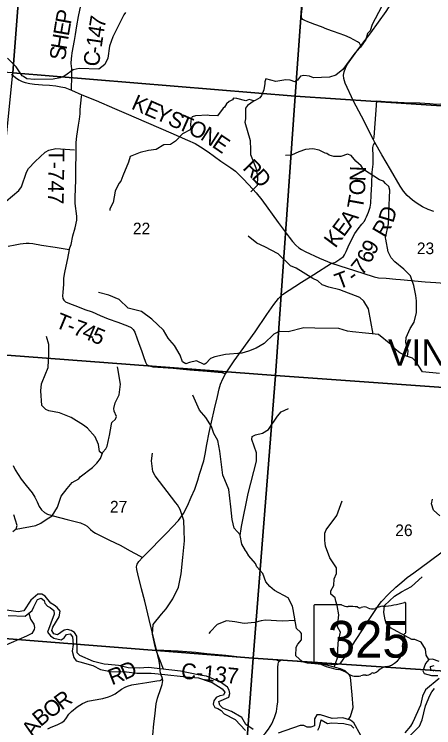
# Model space of a CAD drawing. Extents: x 1878108 to 2183446, y 146837 to 508383.
# Drawn here: x 2001746 to 2009695, y 347340 to 360858 of the extents above; entities that cross this region are included whole.
import ezdxf

# ---------------------------------------------------------------- set-up
doc = ezdxf.new("R2010")
doc.units = 0
for name, color, linetype in [('GM_X_Corporation_Text', 7, 'Continuous'), ('GM_X_County_Road', 7, 'Continuous'), ('GM_X_County_Road_Text', 7, 'Continuous'), ('GM_X_Major_River', 7, 'Continuous'), ('GM_X_Minor_River', 7, 'Continuous'), ('GM_X_Section', 7, 'Continuous'), ('GM_X_Section_Text', 7, 'Continuous'), ('GM_X_State_Location', 7, 'Continuous'), ('GM_X_State_Route', 7, 'Continuous'), ('GM_X_State_Shield', 7, 'Continuous'), ('GM_X_Township_Road', 7, 'Continuous'), ('GM_X_Township_Road_Text', 7, 'Continuous'), ('GM_X_Township_ROW', 7, 'Continuous')]:
    doc.layers.add(name, color=color, linetype=linetype)

msp = doc.modelspace()

# ---------------------------------------------------------------- linework, layer by layer
at = {"layer": 'GM_X_County_Road'}
for points in [[(2002832, 359422), (2002839, 359698), (2002836, 359822), (2002827, 359926), (2002830, 360019), (2002834, 360065), (2002844, 360129), (2002888, 360363), (2002907, 360474), (2002933, 360642), (2002964, 360813), (2003010, 361023)], [(2008314, 360262), (2008288, 360309), (2008248, 360339), (2008110, 360410), (2008008, 360455), (2007900, 360493), (2007794, 360531), (2007667, 360576), (2007568, 360618), (2007440, 360666), (2007360, 360696), (2007310, 360716), (2007253, 360740), (2007214, 360762), (2007195, 360785), (2007190, 360812), (2007190, 360851), (2007205, 361022)], [(2001696, 359722), (2001768, 359659), (2001830, 359617), (2001894, 359587), (2001954, 359568), (2002039, 359549), (2002132, 359536), (2002280, 359524), (2002413, 359513), (2002536, 359500), (2002630, 359486), (2002706, 359469), (2002832, 359422)], [(2002832, 359422), (2003028, 359333), (2003297, 359224), (2003644, 359074), (2003865, 358978), (2004057, 358895), (2004716, 358610), (2005030, 358472), (2005175, 358407), (2005275, 358348), (2005418, 358252), (2005663, 358077), (2005849, 357947), (2005940, 357883), (2006090, 357734), (2006264, 357547), (2006330, 357473), (2006435, 357344), (2006747, 356915), (2006953, 356637), (2007016, 356556), (2007082, 356483), (2007138, 356434), (2007190, 356400), (2007257, 356364), (2007531, 356240), (2007755, 356141)], [(2004439, 348819), (2004360, 349157), (2004304, 349393), (2004252, 349603), (2004219, 349736), (2004160, 349970), (2004087, 350254), (2004067, 350340), (2004062, 350391), (2004078, 350442), (2004105, 350487), (2004174, 350564), (2004227, 350613), (2004347, 350737), (2004500, 350895), (2004640, 351033), (2004746, 351149), (2004857, 351269), (2004953, 351402), (2005029, 351542), (2005101, 351706), (2005165, 351858), (2005224, 352032), (2005258, 352146), (2005336, 352400), (2005365, 352526), (2005397, 352706), (2005439, 352934), (2005484, 353130), (2005542, 353380), (2005598, 353613), (2005631, 353760), (2005656, 353850), (2005698, 353952), (2005749, 354047), (2005915, 354293), (2006308, 354842), (2006530, 355169), (2006666, 355361), (2006755, 355475), (2006828, 355547), (2007189, 355783), (2007425, 355930), (2007755, 356141)], [(2007755, 356141), (2008353, 355950), (2008564, 355882), (2008647, 355865), (2008793, 355855), (2008976, 355839), (2009068, 355832), (2009534, 355791), (2009736, 355778), (2009900, 355763), (2010048, 355748), (2010365, 355730), (2010757, 355705), (2011103, 355682), (2011222, 355675)], [(2001728, 352307), (2001765, 352229), (2001818, 352141), (2001875, 352049), (2001974, 351927), (2002082, 351791), (2002136, 351710), (2002181, 351619), (2002215, 351529), (2002262, 351470), (2002319, 351415), (2002374, 351386), (2002480, 351353), (2002746, 351287), (2002999, 351224), (2003083, 351187), (2003125, 351160), (2003192, 351096), (2003235, 351061), (2003286, 351028), (2003401, 350970), (2003553, 350893), (2003751, 350797), (2003944, 350691), (2004117, 350600), (2004174, 350564)], [(2002380, 347317), (2002433, 347345), (2002572, 347403), (2002646, 347440), (2002693, 347473), (2002726, 347511), (2002783, 347594), (2002831, 347650), (2002940, 347735), (2003040, 347797), (2003139, 347842), (2003242, 347864), (2003426, 347896), (2003534, 347923), (2003594, 347949), (2003659, 347985), (2003778, 348071), (2003848, 348111), (2003892, 348129), (2003976, 348150), (2004097, 348173), (2004260, 348199), (2004450, 348229), (2004511, 348232), (2004536, 348248), (2004552, 348273), (2004546, 348295), (2004530, 348334), (2004510, 348412), (2004504, 348519), (2004493, 348601), (2004439, 348819)], [(2004439, 348819), (2004854, 348796), (2005184, 348771), (2005398, 348749), (2005758, 348712), (2006071, 348680), (2006348, 348656), (2006621, 348640), (2006691, 348634), (2006713, 348628), (2006767, 348601)], [(2004374, 347202), (2004392, 347411), (2004407, 347558), (2004432, 347793), (2004462, 347900), (2004526, 348085), (2004551, 348162), (2004559, 348232), (2004552, 348273)]]:
    msp.add_lwpolyline(points, dxfattribs=at)
at = {"layer": 'GM_X_Major_River'}
for points in [[(2001717, 351059), (2001785, 351107), (2001801, 351171), (2001735, 351374)], [(2004116, 348471), (2003906, 348476), (2003722, 348520), (2003523, 348536), (2003451, 348543), (2003245, 348593), (2002991, 348707), (2002935, 348761), (2002929, 349075), (2002889, 349143), (2002825, 349185), (2002757, 349203), (2002689, 349189), (2002563, 349098), (2002496, 349120), (2002456, 349180), (2002475, 349244), (2002597, 349443), (2002613, 349551), (2002559, 349621), (2002499, 349663), (2002437, 349703), (2002329, 349835), (2002267, 349869), (2002195, 349868), (2002059, 349758), (2001928, 349553), (2001820, 349533), (2001598, 349569)], [(2001631, 349469), (2001950, 349451), (2002082, 349560), (2002119, 349630), (2002187, 349770), (2002255, 349794), (2002311, 349753), (2002323, 349698), (2002373, 349643), (2002429, 349621), (2002497, 349563), (2002503, 349495), (2002374, 349150), (2002430, 349082), (2002498, 349038), (2002636, 349008), (2002693, 349046), (2002737, 349107), (2002807, 349119), (2002851, 349065), (2002859, 348919), (2002846, 348790), (2002872, 348668), (2002918, 348608), (2002988, 348588), (2003233, 348521), (2003377, 348441), (2003567, 348406), (2003872, 348402), (2004068, 348373)], [(2009795, 348597), (2009671, 348637), (2009605, 348635), (2009537, 348560), (2009489, 348420), (2009515, 348366), (2009651, 348332), (2009773, 348331)], [(2009705, 348411), (2009643, 348434), (2009635, 348503), (2009703, 348521)], [(2004068, 348373), (2004204, 348373), (2004339, 348376), (2004540, 348354), (2005001, 348307), (2005237, 348284), (2005497, 348199), (2005687, 348077), (2005739, 348015), (2005711, 347955), (2005643, 347945), (2005575, 347910), (2005527, 347850), (2005518, 347786), (2005544, 347722), (2005602, 347706), (2005666, 347666), (2005726, 347602), (2005930, 347493), (2006126, 347285)], [(2006271, 347309), (2006137, 347401), (2006057, 347537), (2005861, 347647), (2005698, 347710), (2005639, 347766), (2005625, 347834), (2005811, 347919), (2005831, 347989), (2005819, 348053), (2005787, 348107), (2005653, 348201), (2005391, 348317), (2005299, 348330), (2005229, 348340), (2004895, 348411), (2004292, 348481), (2004116, 348471)], [(2009797, 348275), (2009538, 348061), (2009484, 347939), (2009446, 347768), (2009301, 347445), (2009253, 347371), (2009150, 347242)], [(2009080, 347020), (2009427, 347371), (2009477, 347488), (2009540, 347757), (2009624, 347949), (2009658, 348018), (2009708, 348086)], [(2008311, 347192), (2008179, 347432), (2008115, 347486), (2007971, 347525), (2007769, 347516), (2007551, 347584), (2007479, 347582), (2007436, 347509), (2007434, 347373), (2007364, 347349), (2007298, 347349), (2007234, 347380), (2007162, 347384), (2006749, 347237)], [(2007498, 347291), (2007532, 347355), (2007565, 347492), (2007685, 347420), (2007759, 347434), (2007989, 347423), (2008123, 347387), (2008181, 347331)]]:
    msp.add_lwpolyline(points, dxfattribs=at)
at = {"layer": 'GM_X_Minor_River'}
for points in [[(2008706, 361001), (2008528, 360664), (2008493, 360543), (2008441, 360495), (2008411, 360379), (2008309, 360233), (2008237, 360158), (2008199, 360122), (2007970, 359809), (2007840, 359703), (2007722, 359665), (2007417, 359656), (2007343, 359686), (2007233, 359696), (2007171, 359686), (2007113, 359610), (2007063, 359576), (2006977, 359611), (2006891, 359615), (2006702, 359585), (2006516, 359637), (2006494, 359576), (2006494, 359546), (2006474, 359428), (2006434, 359320), (2006398, 359272), (2006312, 359222), (2006283, 359220), (2006195, 359241), (2006135, 359215), (2005965, 359265), (2005903, 359269), (2005881, 359235), (2005819, 359203), (2005767, 359161), (2005733, 359096), (2005705, 359080), (2005600, 358936), (2005438, 358938), (2005414, 358948), (2005180, 358937), (2005116, 358913), (2005096, 358879), (2005088, 358775), (2005094, 358709), (2005078, 358671), (2004933, 358590), (2004803, 358452), (2004709, 358390), (2004579, 358383), (2004438, 358297), (2004292, 358279), (2004130, 358236), (2004100, 358228), (2003940, 358164), (2003910, 358054), (2003805, 357799), (2003767, 357699), (2003725, 357653), (2003657, 357504), (2003620, 357292), (2003554, 357170), (2003557, 357140)], [(2003851, 360894), (2003825, 360849), (2003616, 360432), (2003550, 360254), (2003522, 360026), (2003465, 359905), (2003349, 359817), (2002975, 359830), (2002861, 359806), (2002702, 359690), (2002614, 359651), (2002486, 359629), (2002130, 359625), (2001987, 359638), (2001919, 359682), (2001895, 359694), (2001781, 359864), (2001619, 360024)], [(2006291, 359220), (2006165, 359131), (2006127, 359079), (2006131, 358875), (2006115, 358815), (2006217, 358466), (2006222, 358292), (2006222, 358204), (2006326, 357950), (2006358, 357780), (2006350, 357613), (2006231, 357491)], [(2000230, 357357), (2000315, 357306), (2000521, 357289), (2000729, 357231), (2000973, 357205), (2001284, 357226), (2001358, 357246), (2001595, 357316), (2001833, 357517), (2001880, 357590), (2001977, 357868), (2002018, 357936), (2002141, 358066), (2002331, 358247), (2002403, 358282), (2002536, 358317), (2002888, 358288)], [(2009197, 354374), (2009213, 354478), (2009165, 354638), (2009173, 354733), (2009246, 354903), (2009324, 355025), (2009366, 355206), (2009370, 355430), (2009355, 355530), (2009321, 355718), (2009253, 355904), (2009129, 356030), (2008955, 356170), (2008891, 356246), (2008831, 356358), (2008785, 356594), (2008783, 356624), (2008840, 356889), (2008842, 357099), (2008864, 357528), (2008846, 357594), (2008782, 357652), (2008742, 357696), (2008670, 357720), (2008366, 357916), (2008318, 357986), (2008222, 358078), (2008130, 358185), (2008058, 358205), (2007932, 358163), (2007800, 358165), (2007712, 358189), (2007668, 358219), (2007640, 358229), (2007522, 358285), (2007406, 358310), (2007263, 358296), (2007139, 358254), (2006997, 358189), (2006883, 358185)], [(2008550, 354798), (2008459, 355278), (2008369, 355420), (2008297, 355490), (2007915, 355637), (2007705, 355689), (2007581, 355729), (2007497, 355807), (2007401, 355849), (2007091, 356047), (2006979, 356092), (2006745, 356318), (2006495, 356454), (2006344, 356522), (2006176, 356656)], [(2009807, 354049), (2009481, 354086), (2009353, 354282), (2009295, 354340), (2009163, 354386), (2009055, 354444), (2008901, 354562), (2008881, 354602), (2008651, 354788), (2008158, 354839), (2008062, 354851), (2007894, 354906), (2007442, 354908), (2007232, 354917), (2006939, 354841), (2006779, 354846), (2006755, 354844), (2006663, 354796), (2006480, 354619), (2006330, 354533), (2006184, 354473), (2006056, 354438), (2005751, 354410), (2005549, 354369), (2005465, 354337), (2005379, 354243), (2005343, 354225), (2005199, 354293), (2005067, 354258), (2005000, 354236), (2004936, 354274), (2004889, 354398), (2004783, 354580), (2004695, 354684), (2004663, 354722), (2004571, 354872), (2004353, 355084), (2004157, 355226), (2003906, 355288), (2003732, 355452), (2003540, 355535), (2003342, 355587)], [(2003410, 352528), (2003361, 352573), (2003345, 352707), (2003277, 352849), (2003133, 353015), (2003057, 353071), (2002827, 353219), (2002605, 353307), (2002399, 353344), (2002347, 353370), (2002271, 353444), (2002249, 353726), (2002259, 353853), (2002275, 353885), (2002388, 354167), (2002398, 354422), (2002400, 354472), (2002398, 354602), (2002354, 354752)], [(2001784, 351105), (2002154, 351173), (2002250, 351213), (2002370, 351301), (2002464, 351358), (2002565, 351522), (2002635, 351730), (2002751, 351871), (2002842, 351987), (2002970, 352057), (2002996, 352094), (2003226, 352270), (2003310, 352354), (2003377, 352441), (2003423, 352563), (2003483, 352623), (2003509, 352677), (2003547, 352852), (2003549, 352878), (2003586, 353094), (2003598, 353126), (2003662, 353188), (2003682, 353240), (2003636, 353340), (2003634, 353387), (2003658, 353495), (2003732, 353649), (2003757, 353849), (2003711, 354144), (2003705, 354180)], [(2006028, 350998), (2005914, 351124), (2005876, 351284), (2005848, 351528), (2005809, 351856), (2005737, 352040), (2005699, 352123), (2005641, 352583), (2005603, 352781), (2005529, 352913), (2005482, 353045), (2005374, 353219), (2005258, 353359), (2005132, 353644)], [(2008077, 347496), (2008116, 347553), (2008168, 347723), (2008149, 347961), (2008115, 348300), (2008087, 348358), (2008017, 348416), (2007931, 348454), (2007647, 348531), (2007302, 348565), (2007234, 348584), (2007200, 348596), (2007080, 348702), (2007091, 348869), (2007117, 348923), (2007187, 349003), (2007187, 349125), (2007173, 349149), (2007093, 349219), (2007031, 349583), (2007017, 349642), (2006937, 349800), (2006677, 349941), (2006587, 350013), (2006511, 350107), (2006455, 350263), (2006345, 350387), (2006316, 350455), (2006190, 350595), (2006150, 350671), (2006130, 350701), (2006056, 350819), (2006026, 350984), (2006050, 351150), (2006179, 351777), (2006334, 352390), (2006334, 352550), (2006248, 352802), (2006254, 352855), (2006316, 352889), (2006452, 352923), (2006565, 352989), (2006733, 353246), (2006805, 353326), (2006940, 353387)], [(2004573, 348451), (2004434, 348802), (2004402, 348938), (2004366, 349116), (2004380, 349294), (2004533, 349489), (2004625, 349591), (2004753, 349782), (2004859, 350004), (2004908, 350256), (2004942, 350567), (2004969, 350883), (2004967, 351086), (2004957, 351268), (2004889, 351474), (2004837, 351564), (2004809, 351604), (2004415, 352114), (2004373, 352192), (2004346, 352394), (2004363, 352544)], [(2007810, 348487), (2007869, 348666), (2007883, 348948), (2007928, 349149), (2007874, 349251), (2007894, 349481), (2007866, 349657), (2007838, 349737), (2007826, 349799), (2007742, 349871), (2007746, 349935), (2007803, 350037), (2007809, 350162), (2007851, 350262), (2007853, 350368), (2007723, 350562), (2007641, 350778), (2007635, 350836), (2007633, 350890), (2007632, 351025), (2007656, 351087), (2007858, 351359), (2007908, 351498), (2007961, 351642)], [(2009808, 351355), (2009688, 351463), (2009650, 351583), (2009672, 351669)], [(2009605, 348635), (2009549, 348713), (2009539, 348831), (2009455, 348959), (2009339, 349011), (2009279, 349015), (2008873, 349230), (2008797, 349302), (2008773, 349382), (2008749, 349523), (2008765, 349659), (2008950, 349835), (2009082, 349912), (2009274, 350018), (2009477, 350199)], [(2002024, 349511), (2002056, 349398), (2002116, 349300), (2002128, 349238), (2002124, 349202), (2002076, 349128), (2001979, 349078), (2001543, 348884), (2001420, 348732), (2001334, 348592), (2001290, 348488), (2001272, 348265), (2001239, 348105), (2001169, 347981), (2001015, 347774), (2000967, 347672), (2000961, 347612), (2000965, 347586), (2000994, 347442), (2000988, 347360), (2000928, 347247)], [(2007067, 349373), (2006823, 349359), (2006508, 349380), (2006422, 349368), (2006302, 349334), (2006102, 349315), (2005926, 349347), (2005768, 349363), (2005589, 349296), (2005459, 349156), (2005431, 349128)]]:
    msp.add_lwpolyline(points, dxfattribs=at)
at = {"layer": 'GM_X_Section'}
for points in [[(1996800, 365454), (2002125, 365006), (2001716, 359747), (1996427, 360078)], [(2002125, 365006), (2007457, 364655), (2007069, 359307), (2001716, 359747)], [(2012803, 364282), (2012417, 358952), (2007069, 359307), (2007457, 364655)], [(2001716, 359747), (2007069, 359307), (2006694, 354015), (2001182, 354428)], [(2012417, 358952), (2012002, 353636), (2006694, 354015), (2007069, 359307)], [(2006694, 354015), (2006273, 348657), (2000756, 349097), (2001182, 354428)], [(2006694, 354015), (2012002, 353636), (2011587, 348298), (2006273, 348657)], [(2006273, 348657), (2005874, 343365), (2000912, 343744), (2000394, 343782), (2000756, 349097)], [(2011587, 348298), (2011214, 342968), (2006158, 343340), (2005874, 343365), (2006273, 348657)]]:
    msp.add_lwpolyline(points, close=True, dxfattribs=at)
at = {"layer": 'GM_X_State_Route'}
for points in [[(2008440, 360425), (2008500, 360506), (2008791, 360910), (2008871, 361029), (2008917, 361115), (2008956, 361191), (2009009, 361324), (2009090, 361569), (2009144, 361730), (2009379, 362436), (2009429, 362600), (2009447, 362672), (2009460, 362756), (2009465, 362804), (2009466, 362913), (2009453, 363031), (2009439, 363109), (2009431, 363170), (2009429, 363183)], [(2009699, 357123), (2009592, 357158), (2009483, 357209), (2009381, 357270), (2009291, 357337), (2009193, 357426), (2009121, 357507), (2009056, 357603), (2008877, 357915), (2008710, 358197), (2008579, 358427), (2008551, 358481), (2008324, 358927), (2008177, 359210), (2008015, 359554), (2007993, 359639), (2007988, 359704), (2007999, 359770), (2008022, 359836), (2008064, 359910), (2008204, 360113), (2008314, 360262), (2008394, 360365), (2008440, 360425)], [(2006740, 347976), (2006741, 348039), (2006741, 348480), (2006746, 348552), (2006751, 348577), (2006767, 348601), (2006796, 348618), (2006842, 348624), (2006964, 348614), (2007466, 348572), (2007745, 348546), (2007831, 348541), (2007885, 348544), (2007926, 348566), (2007952, 348592), (2008332, 349174), (2008497, 349426), (2008608, 349597), (2008664, 349673), (2008706, 349734), (2008840, 349871), (2008977, 350005), (2009090, 350100), (2009194, 350184), (2009318, 350275), (2009610, 350491), (2009854, 350675)], [(2005929, 346712), (2006291, 347032), (2006378, 347109), (2006439, 347166), (2006500, 347229), (2006566, 347314), (2006630, 347415), (2006680, 347532), (2006714, 347646), (2006730, 347746), (2006740, 347830), (2006740, 347895), (2006740, 347976)]]:
    msp.add_lwpolyline(points, dxfattribs=at)
at = {"layer": 'GM_X_State_Shield'}
for p, q in [((2007424, 349650), (2007424, 348594)), ((2007950, 349668), (2007441, 349668)), ((2009164, 349142), (2009164, 349695)), ((2009164, 349142), (2009164, 349142))]:
    msp.add_line(p, q, dxfattribs=at)
for centre, major_axis, start_param, end_param in [((2007444, 349653), (20.2, 0), 1.712693, 3.28349), ((2008072, 349791), (196, 0), 4.042523, 4.731795), ((2008137, 349075), (702, 0), 1.404758, 1.657858), ((2008296, 349658), (56.4, 0), 3.836095, 5.185415), ((2008379, 349536), (117, 0), 0.950623, 2.079405), ((2008530, 349703), (141, 0), 4.081561, 5.145723), ((2008779, 349346), (371, 0), 1.699011, 2.107814), ((2008544, 351109), (1845, 0), 4.814394, 5.042369), ((2009145, 349697), (19.4, 0), 6.141152, 7.989035), ((2009159, 349101), (30, 0), 1.883978, 3.671073), ((2008969, 349031), (180, 0), 5.934695, 6.695948), ((2009143, 349140), (20.7, 0), 5.05454, 6.418171), ((2009233, 348911), (131, 0), 2.387724, 3.262537), ((2008647, 348840), (462, 0), 5.101752, 6.440018), ((2007444, 348591), (20.3, 0), 3.00124, 4.508301), ((2007447, 348699), (155, 0), 4.665946, 4.897461), ((2007479, 348533), (56, 0), 0.519207, 1.627899), ((2008185, 349482), (1333, 0), 4.195997, 4.488961), ((2008842, 348297), (253, 0), 1.647645, 2.488434), ((2007788, 348119), (417, 0), 0.823519, 1.323587), ((2008239, 348527), (265, 0), 4.026481, 4.996735), ((2008411, 348448), (141, 0), 4.691044, 5.507374), ((2008539, 348346), (39.7, 0), 1.147584, 2.315152), ((2008522, 348491), (149, 0), 4.937069, 5.64225), ((2008392, 348162), (217, 0), 1.495662, 1.94098)]:
    msp.add_ellipse(centre, major_axis=major_axis, ratio=0.8, start_param=start_param, end_param=end_param, dxfattribs=at)
at = {"layer": 'GM_X_Township_Road'}
for points in [[(2002788, 356401), (2002788, 356401), (2002823, 356493), (2002857, 356662), (2002903, 356813), (2002929, 356957), (2002930, 357035), (2002901, 357275), (2002901, 357395), (2002911, 357716), (2002918, 358426), (2002933, 358551), (2002961, 358756), (2002981, 358869), (2002995, 358973), (2002997, 359056), (2003007, 359176), (2003018, 359295), (2003028, 359333)], [(2008551, 358481), (2008562, 358503), (2008568, 358530), (2008617, 359217), (2008860, 359199), (2008892, 359198)], [(2007755, 356141), (2007819, 356158), (2007917, 356217), (2007983, 356270), (2008007, 356300), (2008035, 356362), (2008073, 356452), (2008149, 356610), (2008202, 356702), (2008260, 356790), (2008334, 356882), (2008380, 356940), (2008404, 356981), (2008420, 357021), (2008458, 357108), (2008489, 357206), (2008502, 357279), (2008510, 357428), (2008519, 357641), (2008528, 357864), (2008545, 358019), (2008547, 358165), (2008543, 358332), (2008552, 358384), (2008579, 358427)], [(2001633, 356463), (2001761, 356490), (2001856, 356507), (2001971, 356520), (2002026, 356522), (2002100, 356516), (2002259, 356486), (2002523, 356444), (2002788, 356401)], [(2002788, 356401), (2002752, 356232), (2002720, 356085), (2002700, 355963), (2002682, 355860), (2002679, 355744), (2002664, 355587), (2002661, 355523), (2002664, 355473), (2002685, 355440), (2002715, 355410), (2002763, 355388), (2002974, 355306), (2003081, 355267), (2003223, 355218), (2003376, 355148), (2003524, 355086), (2003706, 355023), (2003894, 354956), (2003960, 354924), (2004001, 354885), (2004031, 354832), (2004078, 354710), (2004127, 354570), (2004159, 354485), (2004193, 354377), (2004235, 354267), (2004251, 354231), (2004265, 354213), (2004307, 354195), (2004370, 354180), (2004758, 354150), (2005074, 354121), (2005399, 354098), (2005678, 354071), (2005749, 354047)]]:
    msp.add_lwpolyline(points, dxfattribs=at)
at = {"layer": 'GM_X_Township_ROW'}
msp.add_lwpolyline([(2008892, 359198), (2009134, 359188), (2009430, 359180), (2009620, 359169), (2009756, 359158), (2009833, 359160), (2009942, 359241), (2010022, 359288), (2010149, 359306), (2010238, 359334), (2010323, 359381), (2010436, 359475)], dxfattribs=at)

# ---------------------------------------------------------------- texts
at = {"layer": 'GM_X_Corporation_Text'}
msp.add_text('VINTON', height=500, rotation=0, dxfattribs=at).set_placement((2008828, 354199))
at = {"layer": 'GM_X_County_Road_Text'}
for s, rotation, p in [('P', 79.6643, (2002816, 360655)), ('7', 80.4615, (2003457, 360583)), ('E', 80.2918, (2002778, 360434)), ('4', 81.0938, (2003428, 360402)), ('H', 80.3742, (2002734, 360174)), ('1', 81.3992, (2003401, 360219)), ('S', 83.5504, (2002712, 359977)), ('C', 81.515, (2003346, 359854)), ('-', 81.4912, (2003383, 360098)), ('K', 336.3441, (2003947, 359074)), ('E', 336.3447, (2004188, 358968)), ('Y', 336.3441, (2004394, 358878)), ('S', 336.348, (2004636, 358772)), ('T', 336.336, (2004821, 358691)), ('O', 335.4661, (2005026, 358601)), ('N', 327.4214, (2005256, 358497)), ('E', 325.7049, (2005476, 358356)), ('R', 314.4286, (2006059, 357933)), ('D', 312.481, (2006229, 357761)), ('R', 21.3223, (2003595, 348142)), ('D', 23.8727, (2003837, 348237)), ('C-137', 354.3438, (2004896, 348274)), ('R', 36.3984, (2002642, 347661)), ('O', 36.8327, (2002431, 347503)), ('B', 39.5839, (2002244, 347348)), ('A', 55.7254, (2002111, 347147))]:
    msp.add_text(s, height=300, rotation=rotation, dxfattribs=at).set_placement(p)
at = {"layer": 'GM_X_Section_Text'}
for s, p in [('22', (2003994, 356688)), ('23', (2009375, 356313)), ('27', (2003559, 351418)), ('26', (2008966, 350971))]:
    msp.add_text(s, height=221, rotation=0, dxfattribs=at).set_placement(p)
at = {"layer": 'GM_X_State_Location'}
for s in ['s', 'r']:
    msp.add_text(s, height=1, dxfattribs=at).set_placement((2008274, 349052))
msp.add_text('325', height=1, rotation=0, dxfattribs=at).set_placement((2007921, 348979))
at = {"layer": 'GM_X_State_Shield'}
msp.add_text('325', height=696.1, dxfattribs=at).set_placement((2007687, 348668))
at = {"layer": 'GM_X_Township_Road_Text'}
for s, rotation, p in [('T-747', 269.1579, (2002398, 358309)), ('N', 87.7592, (2008400, 357687)), ('O', 88.1891, (2008392, 357424)), ('T', 79.8503, (2008347, 357155)), ('D', 73.6408, (2008927, 356892)), ('A', 52.2522, (2008122, 356804)), ('E', 53.221, (2007989, 356625)), ('R', 59.5045, (2008770, 356607)), ('K', 53.3079, (2007831, 356414)), ('9', 60.8974, (2008568, 356283)), ('6', 67.8773, (2008502, 356120)), ('7', 50.8629, (2008336, 355894)), ('T', 20.7469, (2007890, 355641)), ('-', 36.8894, (2008181, 355765)), ('T', 337.5938, (2002503, 354935)), ('7', 340.1286, (2002839, 354801)), ('-', 339.501, (2002721, 354846)), ('4', 336.8978, (2003009, 354740)), ('5', 337.4449, (2003182, 354666))]:
    msp.add_text(s, height=300, rotation=rotation, dxfattribs=at).set_placement(p)

doc.saveas('drawing.dxf')
